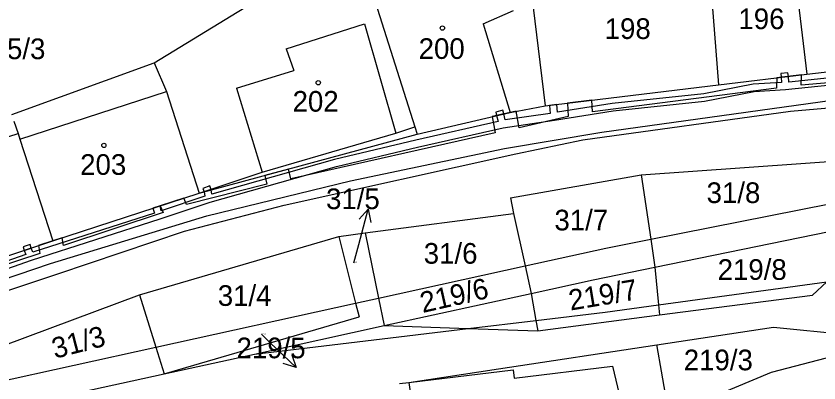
# Model space of a CAD drawing. Extents: x -785744 to -782822, y -1067550 to -1063910.
# Drawn here: x -783751.1 to -783685, y -1065281.7 to -1065251.5 of the extents above; entities that cross this region are included whole.
import ezdxf

# ---------------------------------------------------------------- set-up
doc = ezdxf.new("R2010")
doc.units = 0
for name, color, linetype in [('Hranice parcel', 7, 'Continuous'), ('Parcelní čísla', 7, 'Continuous'), ('Pop_ČP_popisy', 7, 'Continuous'), ('Vnitřní kresba', 7, 'Continuous'), ('Věcná břemena k části', 7, 'Continuous'), ('Značky budov', 7, 'Continuous')]:
    doc.layers.add(name, color=color, linetype=linetype)

msp = doc.modelspace()

# ---------------------------------------------------------------- linework, layer by layer
at = {"layer": 'Hranice parcel'}
for points in [[(-783687.29, -1065245.28), (-783685.98, -1065256.32)], [(-783739.71, -1065255.39), (-783724.29, -1065245.95)], [(-783694.09, -1065246.32), (-783693.26, -1065257.18)], [(-783708.94, -1065247.2), (-783707.51, -1065258.93)], [(-783721.52, -1065250.37), (-783718.25, -1065260.64)], [(-783751.43, -1065259.63), (-783739.71, -1065255.39)], [(-783739.71, -1065255.39), (-783738.69, -1065257.73)], [(-783685.98, -1065256.32), (-783678.37, -1065255.44)], [(-783693.26, -1065257.18), (-783685.98, -1065256.32)], [(-783707.51, -1065258.93), (-783693.26, -1065257.18)], [(-783738.69, -1065257.73), (-783736, -1065266.1)], [(-783702.85, -1065261.09), (-783678.96, -1065257.76)], [(-783710.41, -1065259.46), (-783707.51, -1065258.93)], [(-783718.06, -1065261.26), (-783710.41, -1065259.46)], [(-783751.26, -1065260.17), (-783750.92, -1065261.19)], [(-783750.92, -1065261.19), (-783750.77, -1065261.65)], [(-783736, -1065266.1), (-783718.06, -1065261.26)], [(-783718.25, -1065260.64), (-783718.06, -1065261.26)], [(-783710.86, -1065262.42), (-783702.85, -1065261.09)], [(-783750.77, -1065261.65), (-783748.06, -1065270.03)], [(-783723.56, -1065265.08), (-783710.86, -1065262.42)], [(-783699.61, -1065264.61), (-783682.23, -1065263.36)], [(-783735.39, -1065267.96), (-783723.56, -1065265.08)], [(-783710.38, -1065266.48), (-783699.61, -1065264.61)], [(-783699.61, -1065264.61), (-783698.83, -1065269.89)], [(-783748.06, -1065270.03), (-783736, -1065266.1)], [(-783710.38, -1065266.48), (-783710.12, -1065267.79)], [(-783698.83, -1065269.89), (-783684.1, -1065266.99)], [(-783722.35, -1065269.38), (-783710.12, -1065267.79)], [(-783710.12, -1065267.79), (-783709.17, -1065272.08)], [(-783748.26, -1065271.88), (-783735.39, -1065267.96)], [(-783740.93, -1065274.47), (-783724.52, -1065269.66)], [(-783724.52, -1065269.66), (-783722.35, -1065269.38)], [(-783724.52, -1065269.66), (-783723.13, -1065275.15)], [(-783722.35, -1065269.38), (-783721.24, -1065274.74)], [(-783702.53, -1065270.62), (-783698.83, -1065269.89)], [(-783698.83, -1065269.89), (-783698.49, -1065272.2)], [(-783758.1, -1065273.38), (-783748.06, -1065270.03)], [(-783709.17, -1065272.08), (-783702.53, -1065270.62)], [(-783757.63, -1065275.07), (-783748.26, -1065271.88)], [(-783721.24, -1065274.74), (-783709.17, -1065272.08)], [(-783709.17, -1065272.08), (-783708.67, -1065274.35)], [(-783698.49, -1065272.2), (-783698.18, -1065275.29)], [(-783685.51, -1065274.51), (-783684.33, -1065273.39)], [(-783776.33, -1065287.66), (-783740.93, -1065274.47)], [(-783740.93, -1065274.47), (-783739.58, -1065278.77)], [(-783708.67, -1065274.35), (-783708.28, -1065276.58)], [(-783698.1, -1065276.13), (-783685.51, -1065274.51)], [(-783739.58, -1065278.77), (-783723.13, -1065275.15)], [(-783723.13, -1065275.15), (-783721.24, -1065274.74)], [(-783723.13, -1065275.15), (-783722.85, -1065276.27)], [(-783721.24, -1065274.74), (-783720.78, -1065277)], [(-783698.18, -1065275.29), (-783698.1, -1065276.13)], [(-783738.89, -1065280.96), (-783722.85, -1065276.27)], [(-783708.13, -1065277.44), (-783698.1, -1065276.13)], [(-783720.78, -1065277), (-783713.85, -1065277.24)], [(-783708.28, -1065276.58), (-783708.13, -1065277.44)], [(-783698.34, -1065278.58), (-783688.72, -1065277.13)], [(-783688.72, -1065277.13), (-783682.65, -1065277.73)], [(-783713.85, -1065277.24), (-783708.13, -1065277.44)], [(-783759.79, -1065283.21), (-783739.58, -1065278.77)], [(-783739.58, -1065278.77), (-783738.89, -1065280.96)], [(-783711.36, -1065280.55), (-783698.34, -1065278.58)], [(-783698.34, -1065278.58), (-783698.32, -1065278.71)], [(-783698.32, -1065278.71), (-783697.97, -1065280.74)], [(-783688.9, -1065280.83), (-783682.46, -1065279.17)], [(-783710.08, -1065281.33), (-783701.99, -1065280.33)], [(-783701.99, -1065280.33), (-783701.16, -1065283.79)], [(-783718.76, -1065281.68), (-783711.36, -1065280.55)], [(-783718.76, -1065281.68), (-783710.15, -1065280.65)], [(-783710.15, -1065280.65), (-783710.08, -1065281.33)], [(-783697.97, -1065280.74), (-783697.29, -1065284.69)], [(-783696.11, -1065283.86), (-783688.9, -1065280.83)], [(-783719.52, -1065281.76), (-783718.76, -1065281.68)], [(-783718.76, -1065281.68), (-783718.12, -1065286.16)]]:
    msp.add_lwpolyline(points, dxfattribs=at)
at = {"layer": 'Pop_ČP_popisy'}
for p, q in [((-783722.87, -1065270.32), (-783722.102, -1065267.42)), ((-783730.18, -1065278.38), (-783728.017, -1065280.459))]:
    msp.add_line(p, q, dxfattribs=at)
for points in [[(-783722.842, -1065268.259), (-783722.102, -1065267.42), (-783721.875, -1065268.515)], [(-783723.27, -1065271.84), (-783722.87, -1065270.32)], [(-783730.87, -1065277.72), (-783730.18, -1065278.38)], [(-783728.392, -1065279.406), (-783728.017, -1065280.459), (-783729.085, -1065280.127)]]:
    msp.add_lwpolyline(points, dxfattribs=at)
at = {"layer": 'Vnitřní kresba'}
for points in [[(-783712.62, -1065252.18), (-783710.13, -1065251.08)], [(-783728.86, -1065254.22), (-783722.41, -1065252.18)], [(-783722.41, -1065252.18), (-783719.82, -1065261.16)], [(-783712.62, -1065252.18), (-783710.41, -1065259.46)], [(-783728.86, -1065254.22), (-783728.22, -1065256.01)], [(-783732.93, -1065257.46), (-783728.22, -1065256.01)], [(-783750.77, -1065261.65), (-783738.69, -1065257.73)], [(-783732.93, -1065257.46), (-783730.83, -1065264.37)], [(-783761.02, -1065264.44), (-783750.92, -1065261.19)], [(-783730.83, -1065264.37), (-783719.82, -1065261.16)], [(-783719.82, -1065261.16), (-783718.25, -1065260.64)], [(-783736, -1065266.1), (-783730.83, -1065264.37)], [(-783698.49, -1065272.2), (-783681.71, -1065268.76)], [(-783703.58, -1065273.24), (-783698.49, -1065272.2)], [(-783708.67, -1065274.35), (-783703.58, -1065273.24)], [(-783698.18, -1065275.29), (-783684.33, -1065273.39)], [(-783720.78, -1065277), (-783708.67, -1065274.35)], [(-783702.59, -1065275.9), (-783698.18, -1065275.29)], [(-783708.28, -1065276.58), (-783702.59, -1065275.9)], [(-783731.46, -1065279.34), (-783720.78, -1065277)], [(-783713.85, -1065277.24), (-783708.28, -1065276.58)], [(-783731.46, -1065279.34), (-783713.85, -1065277.24)], [(-783738.89, -1065280.96), (-783731.46, -1065279.34)], [(-783752.47, -1065283.92), (-783738.89, -1065280.96)]]:
    msp.add_lwpolyline(points, dxfattribs=at)
at = {"layer": 'Věcná břemena k části'}
for points in [[(-783688.45, -1065256.61), (-783688.47, -1065257.47)], [(-783686.41, -1065256.37), (-783688.45, -1065256.61)], [(-783687.53, -1065256.2), (-783688.12, -1065256.27), (-783688.09, -1065256.57)], [(-783688.09, -1065256.57), (-783687.49, -1065256.5), (-783687.53, -1065256.2)], [(-783687.49, -1065256.5), (-783688.09, -1065256.57)], [(-783688.09, -1065256.57), (-783688.07, -1065257.01)], [(-783687.47, -1065256.96), (-783687.49, -1065256.5)], [(-783680.65, -1065256.25), (-783687.47, -1065256.96)], [(-783686.44, -1065257.23), (-783686.41, -1065256.37)], [(-783690.4, -1065257.15), (-783694.47, -1065257.94)], [(-783688.07, -1065257.01), (-783690.4, -1065257.15)], [(-783687.73, -1065257.59), (-783680.27, -1065256.81)], [(-783681.04, -1065256.75), (-783686.44, -1065257.23)], [(-783688.47, -1065257.47), (-783703.63, -1065259.42)], [(-783694.47, -1065257.94), (-783702, -1065258.72)], [(-783694.39, -1065258.54), (-783690.32, -1065257.75)], [(-783690.32, -1065257.75), (-783687.73, -1065257.59)], [(-783703.68, -1065258.46), (-783705.69, -1065258.71)], [(-783703.63, -1065259.42), (-783703.68, -1065258.46)], [(-783701.92, -1065259.32), (-783694.39, -1065258.54)], [(-783711, -1065259.29), (-783711.59, -1065259.43), (-783711.52, -1065259.72)], [(-783711.52, -1065259.72), (-783710.93, -1065259.58), (-783711, -1065259.29)], [(-783706.56, -1065258.81), (-783707.16, -1065258.89)], [(-783707.16, -1065258.89), (-783707.12, -1065259.54)], [(-783706.52, -1065259.45), (-783706.56, -1065258.81)], [(-783702, -1065258.72), (-783706.52, -1065259.45)], [(-783705.69, -1065258.71), (-783705.63, -1065259.79)], [(-783687.33, -1065259.36), (-783679.78, -1065258.69)], [(-783710.41, -1065259.46), (-783711.88, -1065259.81)], [(-783711.88, -1065259.81), (-783711.63, -1065261.15)], [(-783710.93, -1065259.58), (-783711.52, -1065259.72)], [(-783711.52, -1065259.72), (-783711.4, -1065260.2)], [(-783710.81, -1065260.08), (-783710.93, -1065259.58)], [(-783707.12, -1065259.54), (-783710.81, -1065260.08)], [(-783709.9, -1065259.37), (-783710.41, -1065259.46)], [(-783709.65, -1065260.72), (-783709.9, -1065259.37)], [(-783705.63, -1065259.79), (-783709.65, -1065260.72)], [(-783706.75, -1065260.1), (-783701.92, -1065259.32)], [(-783704.43, -1065261.71), (-783687.33, -1065259.36)], [(-783711.4, -1065260.2), (-783718.17, -1065261.74)], [(-783710.98, -1065260.72), (-783706.75, -1065260.1)], [(-783711.63, -1065261.15), (-783728.47, -1065264.92)], [(-783718.03, -1065262.32), (-783710.98, -1065260.72)], [(-783718.17, -1065261.74), (-783724.86, -1065263.33)], [(-783709.93, -1065262.87), (-783704.43, -1065261.71)], [(-783724.7, -1065263.91), (-783718.03, -1065262.32)], [(-783729, -1065267.1), (-783709.93, -1065262.87)], [(-783735.12, -1065266.85), (-783724.7, -1065263.91)], [(-783724.86, -1065263.33), (-783734.96, -1065266.18)], [(-783728.65, -1065264.12), (-783730.61, -1065264.65)], [(-783728.47, -1065264.92), (-783728.65, -1065264.12)], [(-783730.61, -1065264.65), (-783730.44, -1065265.37)], [(-783730.44, -1065265.37), (-783737.05, -1065267.05)], [(-783735.13, -1065265.5), (-783735.71, -1065265.71)], [(-783735.71, -1065265.71), (-783735.6, -1065265.99)], [(-783735.02, -1065265.83), (-783735.6, -1065265.99)], [(-783735.6, -1065265.99), (-783735.02, -1065265.83)], [(-783735.02, -1065265.83), (-783735.13, -1065265.5)], [(-783734.96, -1065266.18), (-783735.02, -1065265.83)], [(-783737.28, -1065266.52), (-783739.22, -1065267.15)], [(-783735.54, -1065266.36), (-783739.13, -1065267.56)], [(-783737.05, -1065267.05), (-783737.28, -1065266.52)], [(-783735.6, -1065265.99), (-783735.54, -1065266.36)], [(-783739.22, -1065267.15), (-783739.83, -1065267.35)], [(-783739.23, -1065268.22), (-783735.12, -1065266.85)], [(-783739.22, -1065267.15), (-783738.98, -1065267.69)], [(-783739.13, -1065267.56), (-783739.22, -1065267.15)], [(-783737.21, -1065269.23), (-783729, -1065267.1)], [(-783739.7, -1065267.75), (-783749.72, -1065270.97)], [(-783738.98, -1065267.69), (-783747.19, -1065270.4)], [(-783739.83, -1065267.35), (-783739.7, -1065267.75)], [(-783749.81, -1065271.63), (-783739.23, -1065268.22)], [(-783747.28, -1065269.78), (-783748.06, -1065270.03)], [(-783747.66, -1065272.73), (-783737.21, -1065269.23)], [(-783747.19, -1065270.4), (-783747.28, -1065269.78)], [(-783749.93, -1065270.34), (-783750.5, -1065270.53)], [(-783750.5, -1065270.53), (-783750.41, -1065270.81)], [(-783749.84, -1065270.62), (-783749.93, -1065270.34)], [(-783748.06, -1065270.03), (-783749.23, -1065270.42)], [(-783749.23, -1065270.42), (-783749.14, -1065271.07)], [(-783749.14, -1065271.07), (-783762.64, -1065275.48)], [(-783750.29, -1065271.16), (-783760.96, -1065274.87)], [(-783750.41, -1065270.81), (-783749.84, -1065270.62)], [(-783749.84, -1065270.62), (-783750.41, -1065270.81)], [(-783750.41, -1065270.81), (-783750.29, -1065271.16)], [(-783749.72, -1065270.97), (-783749.84, -1065270.62)], [(-783760.78, -1065275.45), (-783749.81, -1065271.63)], [(-783756.78, -1065275.79), (-783747.66, -1065272.73)]]:
    msp.add_lwpolyline(points, dxfattribs=at)
at = {"layer": 'Značky budov'}
for centre in [(-783715.98, -1065252.52), (-783726.21, -1065257.02), (-783743.86, -1065262.18)]:
    msp.add_circle(centre, 0.175, dxfattribs=at)

# ---------------------------------------------------------------- texts
at = {"layer": 'Parcelní čísla'}
for s, height, p in [('196', 1.7, (-783691.61, -1065252.61)), ('198', 1.7, (-783702.62, -1065253.42)), ('200', 1.7, (-783717.94, -1065255.06)), ('202', 1.7, (-783728.32, -1065259.4)), ('203', 1.7, (-783745.81, -1065264.6)), ('31/8', 1.7, (-783694.23, -1065266.92)), ('31/7', 1.7, (-783706.76, -1065269.17)), ('31/6', 1.7, (-783717.52, -1065271.91)), ('31/5', 0.1, (-783723.27, -1065271.84)), ('219/8', 1.7, (-783693.32, -1065273.24)), ('31/4', 1.7, (-783734.48, -1065275.38)), ('219/5', 0.1, (-783730.87, -1065277.72)), ('219/3', 1.7, (-783696.11, -1065280.68))]:
    msp.add_text(s, height=height, dxfattribs=at).set_placement(p)
for s, rotation, p in [('219/6', 12.81321, (-783717.61, -1065275.97)), ('219/7', 9.42426, (-783705.44, -1065275.77)), ('31/3', 14.48469, (-783747.89, -1065279.74))]:
    msp.add_text(s, height=1.7, rotation=rotation, dxfattribs=at).set_placement(p)
at = {"layer": 'Pop_ČP_popisy'}
for s, p in [('205/3', (-783754.362, -1065255.08)), ('31/5', (-783725.564, -1065267.42)), ('219/5', (-783732.937, -1065279.69))]:
    msp.add_text(s, height=1.7, dxfattribs=at).set_placement(p)

doc.saveas('drawing.dxf')
